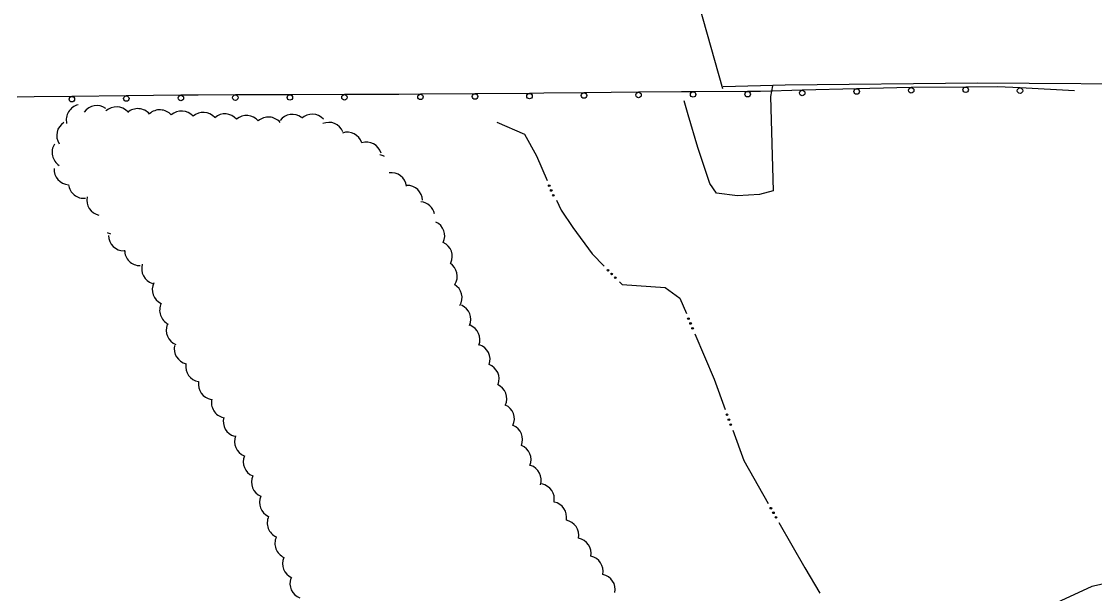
# Model space of a CAD drawing. Extents: x 2402803 to 2427059, y 6985292 to 6997652.
# Drawn here: x 2418092.9 to 2418486.5, y 6991168.2 to 6991378 of the extents above; entities that cross this region are included whole.
import ezdxf

# ---------------------------------------------------------------- set-up
doc = ezdxf.new("R2010")
doc.units = 0
for name, color, linetype in [('p_drainage riprap', 7, 'Continuous'), ('p_drainage water', 7, 'Continuous'), ('p_road - paved curb', 7, 'Continuous'), ('p_road bridge end', 7, 'Continuous'), ('p_road guard rails', 7, 'Continuous'), ('p_veg woods', 7, 'Continuous')]:
    doc.layers.add(name, color=color, linetype=linetype)

msp = doc.modelspace()

# ---------------------------------------------------------------- linework, layer by layer
at = {"layer": 'p_drainage riprap'}
for points in [[(2418368.33, 6991354.63), (2418368.39, 6991354.43), (2418367.58, 6991350.45), (2418368.55, 6991315.85), (2418363.59, 6991314.54), (2418355.54, 6991314.02), (2418347.84, 6991315.07), (2418345.42, 6991318.61), (2418340.93, 6991331.82), (2418337.45, 6991343.72), (2418336.02, 6991348.91)], [(2418510.56, 6991115.87), (2418509.14, 6991120.82), (2418502.45, 6991147.97), (2418496.13, 6991173.11), (2418485.5, 6991170.75), (2418472.48, 6991164.79), (2418472.48, 6991164.76), (2418472.48, 6991164.76), (2418461.58, 6991155.58), (2418454.6, 6991145.01), (2418450.51, 6991136.17)]]:
    msp.add_lwpolyline(points, dxfattribs=at)
at = {"layer": 'p_drainage water'}
for points in [[(2418267.31, 6991341.07), (2418277.45, 6991336.66), (2418281.84, 6991328.79), (2418285.7, 6991319.64)], [(2418289.14, 6991312.42), (2418290.87, 6991308.82), (2418295.16, 6991302.4), (2418302.22, 6991292.75), (2418306.64, 6991288.22)], [(2418312.22, 6991282.49), (2418313.18, 6991281.5), (2418329.06, 6991280.39), (2418334.38, 6991276.5), (2418336.77, 6991270.87)], [(2418339.89, 6991263.51), (2418346.96, 6991246.82), (2418351.02, 6991235.66)], [(2418353.76, 6991228.14), (2418357.82, 6991216.97), (2418366.78, 6991201.23)], [(2418370.74, 6991194.28), (2418380.25, 6991177.58), (2418385.74, 6991168.3)]]:
    msp.add_lwpolyline(points, dxfattribs=at)
for centre in [(2418286.47, 6991317.79), (2418287.22, 6991316.03), (2418287.96, 6991314.26), (2418308.03, 6991286.78), (2418309.37, 6991285.41), (2418310.71, 6991284.03), (2418337.55, 6991269.03), (2418338.3, 6991267.26), (2418339.04, 6991265.49), (2418351.7, 6991233.78), (2418352.36, 6991231.97), (2418353.02, 6991230.17), (2418367.77, 6991199.49), (2418368.72, 6991197.82), (2418369.67, 6991196.15)]:
    msp.add_circle(centre, 0.3, dxfattribs=at)
at = {"layer": 'p_road - paved curb'}
msp.add_lwpolyline([(2418350.28, 6991354.17), (2418373.03, 6991354.75), (2418443.52, 6991355.49), (2418519.5, 6991354.97), (2418595.24, 6991355.6), (2418674.87, 6991357.09), (2418745.82, 6991357.81), (2418819.67, 6991358.36), (2418884.66, 6991360.2), (2418935.13, 6991362.3), (2418994.78, 6991364.63), (2419091.42, 6991370.32), (2419171.78, 6991371.62), (2419248.3, 6991371.71), (2419311.63, 6991371.74), (2419369.32, 6991373.1), (2419402.63, 6991373.95)], dxfattribs=at)
at = {"layer": 'p_road bridge end'}
msp.add_lwpolyline([(2418308.38, 6991502.31), (2418330.03, 6991424.59), (2418349.98, 6991353.44)], dxfattribs=at)
at = {"layer": 'p_road guard rails'}
for p, q in [((2418399.22, 6991353.32), (2418379.23, 6991352.78)), ((2418439.21, 6991353.95), (2418419.21, 6991353.77)), ((2418479.16, 6991352.56), (2418459.2, 6991353.61)), ((2418131.4, 6991350.72), (2418111.4, 6991350.5)), ((2418151.39, 6991350.94), (2418131.4, 6991350.72)), ((2418191.39, 6991351.13), (2418171.39, 6991351.06)), ((2418211.39, 6991351.2), (2418191.39, 6991351.13)), ((2418231.39, 6991351.27), (2418211.39, 6991351.2)), ((2418239.26, 6991351.33), (2418231.24, 6991351.27)), ((2418259.25, 6991351.49), (2418239.26, 6991351.33)), ((2418279.24, 6991351.64), (2418259.25, 6991351.49)), ((2418319.23, 6991352.05), (2418299.23, 6991351.84)), ((2418359.23, 6991352.35), (2418339.23, 6991352.24))]:
    msp.add_line(p, q, dxfattribs=at)
for points in [[(2418379.23, 6991352.78), (2418363.96, 6991352.37), (2418359.23, 6991352.35)], [(2418419.21, 6991353.77), (2418414, 6991353.72), (2418399.22, 6991353.32)], [(2418459.2, 6991353.61), (2418450.95, 6991354.05), (2418439.21, 6991353.95)], [(2418111.4, 6991350.5), (2418097.54, 6991350.35), (2418091.41, 6991350.28)], [(2418171.39, 6991351.06), (2418157.77, 6991351.01), (2418151.39, 6991350.94)], [(2418299.23, 6991351.84), (2418284.49, 6991351.68), (2418279.24, 6991351.64)], [(2418339.23, 6991352.24), (2418334.97, 6991352.22), (2418319.23, 6991352.05)]]:
    msp.add_lwpolyline(points, dxfattribs=at)
for centre in [(2418379.25, 6991351.78), (2418399.24, 6991352.32), (2418419.22, 6991352.77), (2418439.22, 6991352.95), (2418459.14, 6991352.62), (2418111.42, 6991349.5), (2418131.41, 6991349.72), (2418151.4, 6991349.94), (2418171.39, 6991350.06), (2418191.39, 6991350.13), (2418211.39, 6991350.2), (2418239.27, 6991350.33), (2418259.26, 6991350.49), (2418279.25, 6991350.64), (2418299.24, 6991350.84), (2418319.24, 6991351.05), (2418339.24, 6991351.24), (2418359.24, 6991351.35)]:
    msp.add_circle(centre, 1, dxfattribs=at)
at = {"layer": 'p_veg woods'}
for centre, start, end in [((2418115.01, 6991341.93), 103.3003, 193.3003), ((2418120.59, 6991341.52), 54.9609, 144.9609), ((2418127.75, 6991341.05), 42.5153, 132.5153), ((2418135.6, 6991340.38), 40.7949, 130.7949), ((2418143.66, 6991339.95), 41.7477, 131.7477), ((2418151.64, 6991339.49), 41.666, 131.666), ((2418159.61, 6991339.01), 41.5125, 131.5125), ((2418111.52, 6991336.2), 122.506, 212.506), ((2418167.57, 6991338.47), 41.1358, 131.1358), ((2418175.51, 6991337.87), 40.7446, 130.7446), ((2418183.5, 6991337.29), 40.8443, 130.8443), ((2418192.3, 6991338.28), 53.2621, 143.2621), ((2418199.54, 6991338.35), 42.6752, 132.6752), ((2418205.61, 6991335.35), 22.8455, 112.8455), ((2418212.43, 6991331.75), 18.6689, 108.6689), ((2418109.81, 6991329.99), 147.398, 237.398), ((2418219.38, 6991328.11), 16.5429, 106.5429), ((2418223.29, 6991323.56), 60.7651, 79.1649), ((2418110.57, 6991323.76), 176.234, 266.234), ((2418228.54, 6991316.88), 7.8564, 97.8564), ((2418115.81, 6991318.82), 186.8473, 276.8473), ((2418234.36, 6991312.25), 1.6478, 91.6478), ((2418122.59, 6991312.44), 167.5111, 257.5111), ((2418238.93, 6991306.22), 12.0721, 85.0128), ((2418242.51, 6991299.31), 335.3248, 65.3248), ((2418126.79, 6991305.68), 244.1156, 258.1334), ((2418130.54, 6991299.53), 180.185, 270.185), ((2418136.43, 6991294.11), 180.0272, 270.0272), ((2418245.29, 6991291.81), 335.3248, 65.3248), ((2418142.65, 6991287.33), 163.0111, 253.0111), ((2418247.11, 6991284.59), 327.5326, 57.5326), ((2418146.56, 6991279.7), 154.9057, 244.9057), ((2418248.88, 6991276.64), 329.6249, 59.6249), ((2418149.27, 6991272.09), 153.7355, 243.7355), ((2418252.05, 6991268.79), 336.085, 66.085), ((2418151.68, 6991264.79), 158.2845, 248.2845), ((2418255.43, 6991261.31), 339.0689, 69.0689), ((2418154.56, 6991258.02), 167.7408, 257.7408), ((2418259.15, 6991254.01), 341.7081, 71.7081), ((2418158.83, 6991251.49), 170.5689, 260.5689), ((2418262.46, 6991246.9), 339.525, 69.525), ((2418163.49, 6991244.97), 170.296, 260.296), ((2418265.24, 6991239.65), 336.0238, 66.0238), ((2418168.27, 6991238.22), 166.4834, 256.4834), ((2418268.04, 6991232.19), 335.5943, 65.5943), ((2418172.59, 6991231.31), 164.4769, 254.4769), ((2418271.07, 6991224.68), 337.1352, 67.1352), ((2418176.72, 6991223.98), 158.56, 248.56), ((2418179.92, 6991216.55), 157.2972, 247.2972), ((2418274.18, 6991217.26), 337.7174, 67.7174), ((2418277.91, 6991209.83), 342.1912, 72.1912), ((2418182.95, 6991209.08), 156.4773, 246.4773), ((2418282.7, 6991202.84), 348.7968, 78.7968), ((2418185.89, 6991201.59), 155.7318, 245.7318), ((2418287.21, 6991196.2), 349.1408, 79.1408), ((2418188.73, 6991194.1), 155.5826, 245.5826), ((2418291.68, 6991189.58), 348.9986, 78.9986), ((2418191.54, 6991186.61), 155.6042, 245.6042), ((2418296.16, 6991182.95), 348.9986, 78.9986), ((2418194.35, 6991179.15), 155.9328, 245.9328), ((2418300.61, 6991176.32), 348.8152, 78.8152), ((2418197.05, 6991171.85), 159.0651, 249.0651), ((2418305.02, 6991169.67), 348.5303, 78.5303)]:
    msp.add_arc(centre, 5.65, start, end, dxfattribs=at)

doc.saveas('drawing.dxf')
